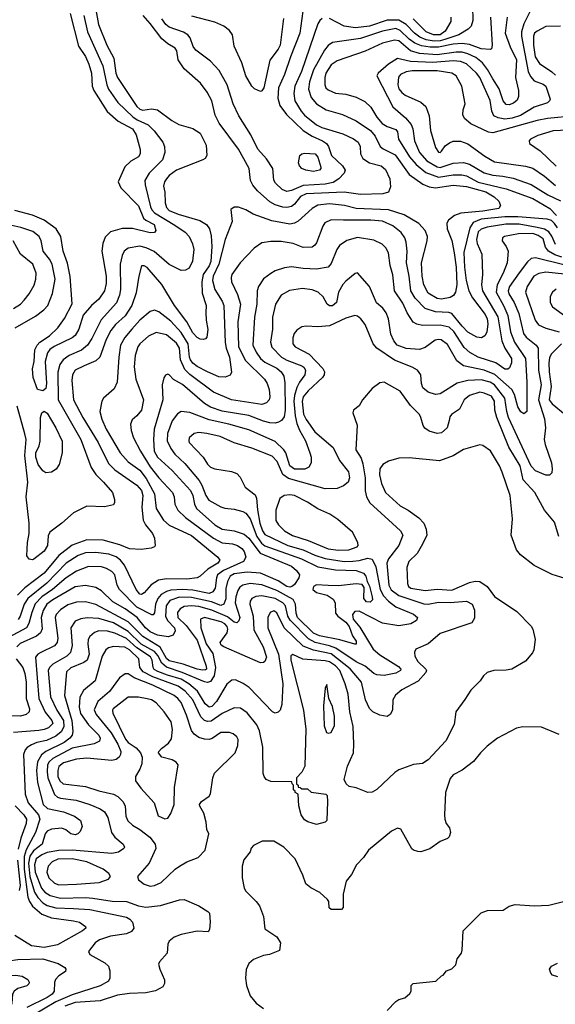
# Model space of a CAD drawing. Extents: x 997026 to 1115308, y 536381 to 619039.
# Tile 441 of 484: x 1101668 to 1105309, y 556047 to 562737. Entities that reach past the tile are written whole.
import ezdxf

# ---------------------------------------------------------------- set-up
doc = ezdxf.new("R2010")
doc.units = 0

msp = doc.modelspace()

# ---------------------------------------------------------------- linework, layer by layer
at = {"layer": '0CON20XD'}
for points in [[(1104742.7, 562925), (1104747.6, 562732.4), (1104736.7, 562693.3), (1104716.5, 562673.5), (1104652.7, 562635), (1104558.4, 562601.6), (1104525, 562592.7), (1104485, 562591.9), (1104430.3, 562600.3), (1104387.5, 562617.5), (1104352.4, 562645), (1104295, 562705.5), (1104245, 562734.9), (1104165, 562733), (1104045, 562694.2), (1103951.4, 562681.4), (1103874, 562694), (1103775, 562746.1)], [(1103599.7, 562845), (1103571.4, 562645), (1103508.8, 562485), (1103468.8, 562365), (1103426.3, 562275), (1103423.5, 562205), (1103437.2, 562155), (1103482.7, 562092.7), (1103594, 561985), (1103655, 561946), (1103725.6, 561915), (1103754.5, 561895), (1103766.9, 561875), (1103786.8, 561815), (1103863.1, 561745), (1103881.5, 561715), (1103872.5, 561695), (1103837.1, 561655), (1103799.2, 561630.8), (1103745, 561619.5), (1103595, 561611.3), (1103515, 561576.3), (1103485, 561570.3), (1103452.7, 561582.7), (1103405.8, 561625.8), (1103396, 561646), (1103389.6, 561725), (1103345, 561792.2), (1103287.5, 561857.5), (1103240.3, 561955), (1103157.2, 562085), (1103119.7, 562165), (1103079.1, 562295), (1103025, 562393.1), (1102965.3, 562455.3), (1102865, 562529.5), (1102848, 562555), (1102827.1, 562615), (1102810.5, 562635), (1102781.9, 562651.9), (1102685, 562686.7), (1102661.9, 562705), (1102635, 562743.9)], [(1105155, 562831.2), (1105095, 562708.6), (1105078.1, 562655), (1105077.8, 562625), (1105125, 562384.4), (1105140.9, 562350.9), (1105165, 562321.5), (1105225, 562299.7), (1105245, 562285.4), (1105272.8, 562197.2), (1105270, 562185), (1105255, 562171.5), (1105165, 562142.9), (1105073.1, 562086.9), (1105015, 562068.5), (1104965, 562061.5), (1104919.3, 562069.3), (1104891.2, 562085), (1104877.2, 562115), (1104865, 562188.6), (1104795.2, 562345.2), (1104772.8, 562375), (1104705, 562436.2), (1104665, 562452.4), (1104615, 562458.2), (1104475.4, 562445.4), (1104324.2, 562454.2), (1104235, 562474.6), (1104174.3, 562435.7), (1104104, 562375), (1104096.1, 562356.1), (1104204, 562144), (1104291.2, 562071.2), (1104329.7, 562025), (1104341.4, 561995), (1104352.1, 561915), (1104386.7, 561835), (1104435, 561778.4), (1104505, 561736.4), (1104526.4, 561733.6), (1104615, 561762), (1104685, 561767.7), (1104725, 561755.8), (1104825, 561697.3), (1104885, 561680.4), (1104952.5, 561675)], [(1102010.5, 562779.5), (1102067.8, 562557.7), (1102115, 562487.8), (1102138.1, 562435), (1102155.3, 562374.7), (1102160.9, 562285), (1102172, 562255), (1102262.5, 562112.5), (1102336.7, 562046.7), (1102435.5, 561995), (1102460.5, 561955), (1102488.1, 561855), (1102487.1, 561825), (1102475, 561806), (1102423.9, 561776.1), (1102383, 561737), (1102338.6, 561635), (1102354.6, 561594.6), (1102475, 561473.1), (1102509.7, 561389.7), (1102525.3, 561375.3), (1102581.1, 561345), (1102592.5, 561305), (1102585, 561291.2), (1102555, 561288.6), (1102435, 561319.5), (1102365, 561319.5), (1102285, 561295.6), (1102249.7, 561260.3), (1102233.8, 561216.2), (1102225.5, 561165), (1102255.9, 560995), (1102255.9, 560944.1), (1102244.6, 560895), (1102205, 560837.5), (1102155.8, 560794.2), (1102100.2, 560729.8), (1102069.2, 560635), (1102045, 560592.2), (1102025, 560574.5), (1101903.1, 560516.9), (1101874, 560496), (1101856.7, 560473.3), (1101841.1, 560415), (1101850.9, 560265), (1101845, 560231.4), (1101825, 560214.4), (1101790, 560225), (1101760, 560305), (1101754.4, 560365), (1101766.1, 560413.9), (1101772, 560495), (1101786, 560525), (1101804, 560545), (1101871.9, 560588.1), (1101927, 560643), (1101972.5, 560707.5), (1102024.4, 560805.6), (1102012.4, 560992.4), (1101992.2, 561082.2), (1101963.1, 561165), (1101947.7, 561265), (1101915.2, 561315.2), (1101834.1, 561374.1), (1101755, 561410), (1101635, 561440)], [(1102185.3, 562805), (1102203.2, 562705), (1102259.7, 562565), (1102309.1, 562475), (1102322.1, 562375), (1102332.8, 562345), (1102465, 562146.6), (1102485, 562129.2), (1102505, 562123.1), (1102565, 562131.3), (1102604.1, 562124.1), (1102701.2, 562051.2), (1102750, 562025), (1102845, 561997.5), (1102895.7, 561965.7), (1102936, 561885), (1102940, 561815), (1102928.8, 561795), (1102913.3, 561785), (1102735, 561714.4), (1102685, 561678.9), (1102665, 561656.9), (1102651.5, 561635), (1102645.6, 561605.6), (1102654.6, 561564.6), (1102656.4, 561493.6), (1102665, 561460), (1102685, 561440.6), (1102745, 561416.5), (1102892.3, 561372.3), (1102938.1, 561345), (1102959.2, 561315), (1102969, 561269), (1102974, 561195), (1102966.8, 561095), (1102955.4, 561065.4), (1102914.6, 561005.4), (1102905.5, 560955), (1102909.4, 560879.4), (1102935.3, 560795), (1102933.4, 560746.6), (1102935.4, 560695), (1102947.2, 560632.8), (1102940, 560580), (1102932, 560568), (1102915.8, 560564.2), (1102895, 560566.7), (1102875, 560577.9), (1102845, 560608.5), (1102803.4, 560683.4), (1102719.6, 560795), (1102635, 560937.1), (1102535, 561053.3), (1102515, 561063.8), (1102496.4, 561063.6), (1102478.1, 560995), (1102459.6, 560880.4), (1102429.3, 560795), (1102384.1, 560725.9), (1102320, 560665), (1102288.6, 560625), (1102256.6, 560563.4), (1102212.5, 560445), (1102185, 560420), (1102105.8, 560384.2), (1102045, 560355.4), (1102026.8, 560325), (1102023.5, 560285), (1102034.7, 560155), (1102098.4, 560035), (1102202.6, 559865), (1102272.6, 559722.6), (1102315, 559678.4), (1102465, 559574.6), (1102495, 559537.9), (1102506, 559505), (1102498.6, 559425), (1102507.5, 559337.5), (1102523.8, 559305), (1102571.8, 559245), (1102584.4, 559215), (1102588.8, 559165), (1102584, 559156), (1102562.9, 559147.1), (1102493.7, 559136.3), (1102415, 559140.7), (1102349.4, 559169.4), (1102235, 559199.5), (1102125, 559203.4), (1102023.8, 559166.2), (1101933.9, 559096.1), (1101835, 558977.3), (1101704.1, 558875.9), (1101654.3, 558825.7)], [(1102103.6, 562765), (1102128.7, 562655), (1102232.7, 562422.7), (1102259.4, 562295), (1102272.9, 562265), (1102335.5, 562175.5), (1102437, 562077), (1102466.2, 562056.2), (1102542.4, 562022.4), (1102581.9, 561981.9), (1102640.9, 561905), (1102651.8, 561875), (1102655.3, 561835), (1102638.4, 561785), (1102549.1, 561695), (1102519.5, 561645), (1102520.7, 561615), (1102558, 561465), (1102565.6, 561445), (1102583.9, 561423.9), (1102721.6, 561341.6), (1102792.5, 561292.5), (1102819.2, 561265), (1102842.3, 561215), (1102852.9, 561175), (1102843.7, 561096.3), (1102820.3, 561049.7), (1102794.5, 561035.5), (1102765, 561033.3), (1102685, 561073.3), (1102581.2, 561161.2), (1102527.3, 561187.3), (1102485, 561197.6), (1102404.4, 561185.6), (1102379.2, 561165), (1102365, 561135.8)], [(1103456.1, 561463.9), (1103405, 561479.2), (1103369.3, 561499.3), (1103285, 561573.6), (1103252, 561612), (1103236.2, 561645), (1103228.2, 561725), (1103155, 561858.1), (1103023.3, 562033.3), (1102997.9, 562087.9), (1102973.3, 562185), (1102941.9, 562245), (1102896.4, 562306.4), (1102785, 562402.5), (1102745.8, 562465), (1102735.8, 562525), (1102724.3, 562544.3), (1102675, 562572.5), (1102635, 562607.3), (1102555, 562712.2), (1102506.5, 562765)], [(1103461.2, 562745), (1103437.5, 562565), (1103423.9, 562536.1), (1103368.5, 562461.5), (1103328.4, 562275), (1103315, 562252.9), (1103305, 562248.6), (1103265, 562268), (1103246.2, 562285), (1103205.6, 562355), (1103177.5, 562445), (1103125, 562557.5), (1103115.6, 562635), (1103095, 562664.3), (1103055, 562692.2), (1102995, 562720.5), (1102838.9, 562761.1)], [(1103724.5, 562745.5), (1103707.3, 562732.7), (1103695, 562708.8), (1103584.2, 562385), (1103538.9, 562285), (1103531.9, 562235), (1103538.2, 562185), (1103581.2, 562115), (1103605, 562087.5), (1103685, 562023.2), (1103720.8, 562005), (1103865, 561960.8), (1103937.9, 561927.9), (1103968.6, 561905), (1103983.1, 561875), (1103985.5, 561825), (1104001.2, 561795), (1104045, 561765.3), (1104125.3, 561745.3), (1104155, 561720), (1104184.5, 561655), (1104187.9, 561602.1), (1104176, 561565), (1104136.3, 561553.7), (1103985, 561549.1), (1103874.3, 561564.3), (1103615, 561554.8), (1103577.5, 561535), (1103535.5, 561484.5), (1103515, 561468.8), (1103485, 561460.3), (1103456.1, 561463.9)], [(1104868.2, 562755), (1104880.4, 562565), (1104875, 562538.8), (1104865, 562534.3), (1104805, 562539.2), (1104725, 562569.2), (1104675.8, 562575.8), (1104615, 562571.1), (1104515, 562550.2), (1104459, 562551), (1104400.2, 562560.2), (1104355, 562578), (1104315, 562605.2), (1104255, 562664.8), (1104225, 562676.3), (1104135, 562658.4), (1103985, 562608.8), (1103795, 562582), (1103765, 562562.3), (1103739.5, 562530.5), (1103665, 562396.2), (1103639, 562315), (1103631.3, 562265), (1103649.1, 562209.1), (1103685, 562166.1), (1103752.2, 562125), (1103862.7, 562092.7), (1103955, 562050), (1104053.6, 561983.6), (1104083.2, 561945)], [(1104981.8, 562755), (1104968.9, 562645), (1105002.5, 562552.5), (1105044.7, 562465), (1105037.9, 562345), (1105058.2, 562255), (1105059.5, 562215), (1105048.7, 562191.3), (1105025, 562170.4), (1104995, 562158.5), (1104975, 562161.2), (1104955.2, 562185.2), (1104927, 562267), (1104883.8, 562335), (1104848.1, 562398.1), (1104812.8, 562445), (1104769.2, 562479.3), (1104715, 562505.8), (1104675, 562515.7), (1104635, 562517.1), (1104505, 562498.8), (1104385, 562508.1), (1104325, 562525.9), (1104245, 562593.5), (1104215, 562598.5), (1104135, 562578), (1104016.2, 562523.8), (1103825, 562457.9), (1103785, 562430), (1103749.2, 562375), (1103741.2, 562345), (1103741.2, 562295), (1103749.5, 562275), (1103765, 562260), (1103815, 562238.2), (1103885, 562230.4), (1103955, 562210.9), (1104015, 562181.1), (1104053.7, 562143.6), (1104094.7, 562075), (1104131.8, 562031.8), (1104165, 562010.8), (1104225, 561992), (1104235.5, 561975), (1104242.7, 561925), (1104317.8, 561805), (1104362.6, 561752.6), (1104428.9, 561698.9), (1104515, 561667.7), (1104615, 561683.5), (1104673.1, 561683.1), (1104705, 561676.4), (1104785, 561633.7), (1104975, 561588.7), (1105155, 561521.3), (1105270.4, 561455), (1105315.7, 561405.7)], [(1104599.6, 562755), (1104599.3, 562725), (1104560.9, 562659.1), (1104525.6, 562634.4), (1104480, 562635), (1104430.3, 562655), (1104342.3, 562742.3)], [(1105345, 562692.6), (1105245, 562690), (1105185, 562660.3), (1105167.7, 562645), (1105160.8, 562625), (1105160.5, 562565), (1105171.9, 562485), (1105200.3, 562440.3), (1105284, 562384), (1105309.7, 562359.7)], [(1105443.8, 562085), (1105255, 562065.6), (1105185, 562051.9), (1104885, 561969.3), (1104853.5, 561973.5), (1104735, 562028.8), (1104692.5, 562065), (1104680.7, 562090.7), (1104683.3, 562125), (1104696, 562165), (1104673.1, 562285), (1104634.5, 562355), (1104605, 562374.7), (1104505, 562390), (1104335, 562388.8), (1104295, 562382.2), (1104255.6, 562365), (1104243.2, 562346.8), (1104238.2, 562295), (1104245, 562267.5), (1104265, 562242.2), (1104288.6, 562225), (1104395, 562176.9), (1104427.6, 562147.6), (1104451.9, 562085), (1104459.4, 561985), (1104495, 561868.8), (1104515, 561837.1), (1104525, 561835.7), (1104535, 561842.9), (1104560.6, 561879.4), (1104588.7, 561901.3), (1104615, 561910.8), (1104665, 561910.8), (1104715, 561893.1), (1104828.8, 561808.8), (1104895, 561771.2), (1105105, 561742.4), (1105155, 561727.8), (1105235.4, 561675), (1105309.5, 561609.5)], [(1104083.2, 561945), (1104117.8, 561875), (1104139, 561859), (1104219.9, 561819.9), (1104315.9, 561685), (1104408.6, 561618.6), (1104451.8, 561601.8), (1104495, 561594.4), (1104615, 561612), (1104705, 561602.8), (1104837.3, 561567.3), (1104893.6, 561533.6), (1104924.4, 561505), (1104936, 561475), (1104923.8, 561455), (1104815, 561435.5), (1104666.4, 561423.6), (1104623.7, 561406.4), (1104582.7, 561375), (1104571.2, 561355), (1104572.5, 561315), (1104605.9, 561235.9), (1104621.9, 561151.9), (1104635.4, 561055), (1104639, 560935), (1104630.8, 560885), (1104617, 560863), (1104595, 560850.2), (1104535, 560838.9), (1104505, 560842.5), (1104445, 560879.6), (1104414.2, 560935), (1104403.3, 560995), (1104398.2, 561085), (1104437.8, 561235), (1104440.6, 561265), (1104424.4, 561305), (1104381.7, 561351.7), (1104282.1, 561412.1), (1104176, 561446), (1103955.2, 561455.2), (1103875, 561475.2), (1103775, 561486.6), (1103695, 561475.9), (1103655.6, 561454.4), (1103561.3, 561368.7), (1103535, 561354.7), (1103505, 561348.8), (1103381.2, 561371.2), (1103256.1, 561416.1), (1103205, 561445.6), (1103155, 561464.3), (1103125, 561464.2), (1103103.6, 561446.4), (1103111.8, 561365), (1103065.9, 561244.1), (1103021.4, 561075), (1102984.3, 560995), (1102979.7, 560965), (1102995.3, 560905), (1103043.5, 560825), (1103055.3, 560795), (1103064, 560544), (1103071.7, 560505), (1103094.5, 560444.5), (1103108.8, 560341.2), (1103097.7, 560322.3), (1103065, 560307.7), (1103021.4, 560311.4), (1102945, 560343.3), (1102875, 560381.6), (1102845, 560403.4), (1102828.6, 560425), (1102821.7, 560445), (1102813.4, 560535), (1102765, 560612.3), (1102695, 560689.2), (1102615, 560752.3), (1102585, 560762.5), (1102555, 560753.8), (1102485, 560695.4), (1102429.3, 560635), (1102382.7, 560577.3), (1102352.9, 560525), (1102341.1, 560445), (1102331.5, 560275), (1102311.1, 560228.9), (1102238.6, 560165), (1102225.6, 560145), (1102212.3, 560075), (1102227.6, 560022.4), (1102255.9, 559955), (1102351.8, 559795), (1102405, 559733.2), (1102485, 559677.1), (1102528.9, 559618.9), (1102584.8, 559515), (1102595.3, 559415), (1102646.3, 559336.3), (1102685, 559302.4), (1102835, 559231.3), (1103015.6, 559085), (1103029.4, 559065), (1103014.4, 559045), (1102946.3, 559003.7), (1102895, 558956.5), (1102874, 558945), (1102805, 558936.1), (1102665, 558936.7), (1102612, 558928), (1102562.3, 558897.7), (1102515, 558841.8), (1102495, 558830.9), (1102485, 558832.5), (1102458.9, 558865), (1102379.8, 559029.8), (1102353.7, 559063.7), (1102325, 559087), (1102275, 559105.6), (1102185, 559116), (1102115, 559113.5), (1102065, 559095.7), (1101984.1, 559045), (1101852.1, 558907.9), (1101722.7, 558805), (1101697.9, 558765), (1101671.7, 558685), (1101657.5, 558662.5)], [(1105445, 561988.9), (1105295, 561982.2), (1105189.3, 561950.7), (1105140.8, 561925), (1105132, 561915), (1105134, 561895), (1105205, 561845.5), (1105315, 561741.5)], [(1103665, 561706.2), (1103612.5, 561715), (1103585, 561726.2), (1103570, 561745), (1103563.8, 561765), (1103573.3, 561815), (1103585, 561826.2), (1103605, 561830), (1103675.6, 561825), (1103695, 561802.9), (1103715.5, 561735), (1103715.6, 561725), (1103705, 561713.8), (1103665, 561706.2)], [(1104952.5, 561675), (1105021.2, 561661.2), (1105145, 561616.7), (1105257.2, 561547.2), (1105345, 561506.4)], [(1101636.4, 560643.6), (1101776.8, 560723.2), (1101832.2, 560765), (1101858.8, 560795), (1101892.2, 560877.8), (1101909.7, 560975), (1101888.6, 561075), (1101869.9, 561109.9), (1101827.5, 561165), (1101813.8, 561235), (1101800, 561265), (1101757.5, 561297.5), (1101675, 561324.4), (1101575, 561347)], [(1105323, 561323), (1105302.4, 561352.4), (1105281.8, 561371.8), (1105252.5, 561382.5), (1105055, 561396.7), (1104965, 561397), (1104805, 561382.5), (1104749.9, 561360.1), (1104727.2, 561322.8), (1104687.5, 561155), (1104691.4, 561055), (1104703.3, 560965), (1104720, 560895), (1104745, 560847.5), (1104831.2, 560735), (1104846.4, 560705), (1104850.2, 560669.8), (1104843.5, 560615), (1104830.4, 560589.6), (1104807.5, 560575), (1104775, 560579.1), (1104715, 560614.7), (1104675, 560654.2), (1104605, 560740.6), (1104585, 560747.9), (1104495, 560752.6), (1104424.8, 560774.8), (1104356.4, 560845), (1104326.7, 560895), (1104314.8, 560994.8), (1104296.2, 561085), (1104300.8, 561165), (1104294.7, 561224.7), (1104285.2, 561255.2), (1104260.5, 561290.5), (1104205, 561336), (1104135, 561368.1), (1104055.2, 561374.8), (1103870, 561375), (1103785, 561376.8), (1103743.1, 561356.9), (1103727.5, 561335), (1103685, 561221.2), (1103675, 561204), (1103655, 561190.8), (1103595, 561189.4), (1103526.8, 561216.8), (1103445, 561230), (1103375, 561230.9), (1103315, 561221.4), (1103260.8, 561185), (1103165.6, 561085), (1103109.6, 561005), (1103104.6, 560985), (1103108.5, 560955), (1103148.8, 560868.8), (1103168.1, 560805), (1103151.1, 560685), (1103155.2, 560515), (1103202, 560422), (1103331.2, 560295), (1103350.4, 560265), (1103363.1, 560225), (1103369.1, 560175), (1103364.4, 560155), (1103346.6, 560133.4), (1103315, 560122.9), (1103108, 560155), (1102985, 560207.3), (1102825.7, 560325.7), (1102790.5, 560360.5), (1102760.5, 560425), (1102754.1, 560505), (1102735, 560538.9), (1102665, 560596.7), (1102595, 560611.2), (1102543.1, 560586.9), (1102484.3, 560535.7), (1102470.7, 560515), (1102452.2, 560455), (1102447.3, 560377.3), (1102457.5, 560295), (1102509.2, 560155), (1102495.4, 560085), (1102465.3, 560044.7), (1102432.5, 560017.5), (1102421.1, 559988.9), (1102425.5, 559945), (1102442.1, 559895), (1102488.6, 559805), (1102555, 559699.4), (1102615, 559623.8), (1102706.8, 559525), (1102717.7, 559495), (1102722.1, 559445), (1102743.1, 559405), (1102795, 559353.5), (1102985, 559214.3), (1103045, 559181.7), (1103115, 559175.2), (1103149.4, 559165), (1103178.8, 559145), (1103193.7, 559123.7), (1103204.6, 559085), (1103188.5, 559055), (1103054.2, 558995), (1103013.1, 558965), (1103004.8, 558945), (1102997.2, 558875), (1102981, 558849), (1102955, 558838.7), (1102845, 558860), (1102775.7, 558865.7), (1102695, 558861), (1102665, 558852.7), (1102629.3, 558830.7), (1102606.1, 558805), (1102590.5, 558765), (1102583.7, 558706.3), (1102575, 558692.9), (1102565.8, 558694.2), (1102465, 558745.5), (1102347.5, 558865), (1102330.3, 558895), (1102315, 558964.3), (1102295, 558987.7), (1102258.5, 559008.5), (1102225, 559018.5), (1102135, 559020.7), (1102055, 558988.8), (1101985, 558945.7), (1101890.7, 558865), (1101819.4, 558815), (1101773.1, 558766.9), (1101750.8, 558709.2), (1101731.4, 558635), (1101714.5, 558605.5), (1101591.9, 558538.1)], [(1105309.4, 561209.4), (1105285, 561266.3), (1105265.4, 561295.4), (1105235, 561314.6), (1105186.3, 561326.3), (1105063.3, 561346.7), (1104972.9, 561347.1), (1104845, 561328.3), (1104805, 561314.3), (1104784.8, 561295), (1104772.5, 561242.5), (1104777.1, 561217.1), (1104810, 561145), (1104814.6, 561005), (1104806.9, 560935), (1104812.8, 560895), (1104919, 560719), (1104946, 560555), (1104965.8, 560505.8), (1105010, 560435), (1105010.3, 560405), (1104998.1, 560371.9), (1104985, 560361.8), (1104965, 560362.5), (1104905.2, 560405.2), (1104785, 560444.3), (1104726.6, 560476.6), (1104689.6, 560509.6), (1104618.9, 560618.9), (1104586.9, 560646.9), (1104525, 560662.2), (1104405, 560659.3), (1104367.5, 560667.5), (1104342.7, 560682.7), (1104301.8, 560745), (1104271.2, 560811.2), (1104216.1, 560895), (1104204.1, 561004.1), (1104186.3, 561066.3), (1104174, 561154), (1104156.4, 561186.4), (1104130.8, 561210.8), (1104075, 561239.6), (1103965, 561257.3), (1103892.1, 561237.9), (1103842.5, 561202.5), (1103824.8, 561175.2), (1103785, 561081.4), (1103764, 561056), (1103685, 561042.2), (1103595, 561046.5), (1103515, 561058.2), (1103468.5, 561051.5), (1103405, 561030), (1103375, 561013.3), (1103324.7, 560975.3), (1103291.2, 560925), (1103283.2, 560895), (1103279.4, 560805), (1103263.6, 560715), (1103253.6, 560525), (1103275, 560478.5), (1103305, 560434.7), (1103335, 560411), (1103415, 560368.8), (1103445, 560344.6), (1103462.4, 560315), (1103469.4, 560269.4), (1103473.5, 560085), (1103465, 560039.2), (1103446.7, 560013.3), (1103427.9, 560002.1), (1103405, 559996.4), (1103368.7, 559998.7), (1103325, 560008.4), (1103225, 560047.5), (1103045, 560077), (1102965, 560103.8), (1102925, 560128.2), (1102775, 560259.1), (1102713.3, 560293.3), (1102685, 560323.1), (1102675, 560328.1), (1102658.3, 560321.7), (1102647.3, 560302.7), (1102637.7, 560255), (1102641.9, 560155), (1102583.1, 559955), (1102578.1, 559885), (1102582.2, 559805), (1102605, 559764), (1102704, 559675), (1102828.5, 559538.5), (1102845.9, 559504.1), (1102855.3, 559445), (1102870.7, 559415), (1102994.6, 559305), (1103045, 559276.2), (1103125, 559264.7), (1103195, 559240.8), (1103225, 559214.8), (1103302.4, 559112.4), (1103514.5, 559025), (1103550.7, 558995), (1103569.4, 558965), (1103565.3, 558945), (1103535, 558899.6), (1103522.6, 558887.4), (1103505, 558882.3), (1103485, 558886.3), (1103424, 558924), (1103305.2, 558975.2), (1103215, 558983.4), (1103125, 558971.5), (1103097.9, 558955), (1103080.2, 558919.8), (1103068.5, 558871.5), (1103068.6, 558801.4), (1103055.2, 558765), (1103035, 558756.8), (1102971.8, 558781.8), (1102835, 558811.2), (1102755, 558812.6), (1102689.1, 558790.9), (1102663, 558755), (1102659.8, 558685), (1102672.3, 558655), (1102719.7, 558605), (1102725.9, 558585), (1102712.2, 558555), (1102677.4, 558542.6), (1102605, 558554.1), (1102555, 558577.7), (1102524, 558604), (1102466.3, 558675), (1102385, 558733.5), (1102301.9, 558781.9), (1102225, 558857.3), (1102185, 558879.7), (1102115, 558892.2), (1102045, 558883.8), (1101892.9, 558795), (1101852.1, 558765), (1101827.2, 558722.8), (1101815.2, 558675), (1101821.5, 558598.5), (1101809.3, 558570.7), (1101782.2, 558547.8), (1101671.5, 558498.5), (1101648.9, 558475)], [(1105352.7, 561122.7), (1105305, 561139), (1105261.9, 561165), (1105242.2, 561192.2), (1105225, 561248.9), (1105191.9, 561271.9), (1105155, 561283.5), (1105058.1, 561281.9), (1104964, 561265), (1104949.2, 561255), (1104947.1, 561235), (1104975.6, 561195), (1104987.5, 561165), (1104982.3, 561085), (1104954.7, 561015), (1104913.4, 560935), (1104906.8, 560885), (1104959.7, 560789.7), (1104986.2, 560726.2), (1105005.2, 560615.2), (1105030.2, 560545), (1105105.7, 560435), (1105114.7, 560275), (1105114, 560075), (1105095, 560060), (1105075, 560072.5), (1105055, 560107.5), (1105030.9, 560190.9), (1105013.5, 560223.5), (1104897.3, 560327.3), (1104825, 560356.7), (1104684.3, 560385), (1104639.8, 560419.8), (1104575, 560531.2), (1104532.1, 560562.1), (1104515, 560564.7), (1104491.5, 560558.5), (1104425, 560509.1), (1104385, 560495.4), (1104295, 560502.5), (1104233.8, 560525), (1104210.7, 560555), (1104189.9, 560599.9), (1104175.4, 560704.6), (1104159.6, 560745), (1104136.6, 560776.6), (1104092.8, 560812.8), (1104045.5, 560925), (1103965, 561016.7), (1103947.7, 561012.3), (1103885, 560960.6), (1103865, 560936.9), (1103834.5, 560885), (1103822.2, 560815), (1103795, 560793.2), (1103775, 560793.8), (1103758.9, 560805), (1103731.8, 560855), (1103696.3, 560886.4), (1103655, 560900.8), (1103589.3, 560910.7), (1103502.1, 560897.9), (1103445, 560865.7), (1103406, 560804), (1103387.5, 560715), (1103385.4, 560635.4), (1103373.3, 560545), (1103381.8, 560511.8), (1103447.3, 560445), (1103485, 560423.8), (1103585, 560385.3), (1103599.2, 560375), (1103610.6, 560355), (1103606.3, 560323.7), (1103568.9, 560275), (1103552.1, 560237.9), (1103536.1, 560183.9), (1103532.4, 560145), (1103541.1, 560045), (1103552.2, 559992.2), (1103568.9, 559948.9), (1103610, 559875), (1103640.9, 559795), (1103648.5, 559765), (1103648.5, 559725), (1103632.3, 559697.7), (1103607, 559683), (1103535, 559683.3), (1103505, 559706.5), (1103487.1, 559765), (1103476.9, 559795), (1103462.8, 559815), (1103405, 559870.3), (1103225, 559949.2), (1103088.7, 559988.7), (1102955, 560017.7), (1102825, 560068.2), (1102765.6, 560074.4), (1102740.5, 560059.5), (1102705, 560012), (1102673.8, 559925), (1102671.6, 559875), (1102695, 559823.1), (1102723.2, 559785), (1102791.7, 559721.7), (1102889.1, 559605), (1102906.9, 559575), (1102933.1, 559503.1), (1102953.2, 559473.2), (1103035, 559426.4), (1103062.2, 559417.8), (1103125, 559412.3), (1103185, 559394.6), (1103205, 559383.1), (1103235, 559344.6), (1103279.9, 559225), (1103311, 559181), (1103335, 559162.8), (1103583.6, 559073.6), (1103695, 559018.5), (1103815, 558998.6), (1103955, 558994.8), (1104005.5, 558975.5), (1104020, 558955), (1104028.8, 558918.8), (1104045, 558888), (1104063.9, 558815), (1104065.3, 558794.7), (1104051.4, 558778.6), (1104025, 558782.1), (1104006.5, 558805), (1104008.5, 558878.5), (1103995, 558900), (1103955, 558904.1), (1103835, 558890), (1103765, 558892.5), (1103685, 558896.9), (1103664.5, 558885), (1103661.5, 558865), (1103685, 558844.6), (1103757.5, 558827.5), (1103799.5, 558799.5), (1103811.4, 558775), (1103815.6, 558705), (1103830.5, 558685), (1103885, 558643.1), (1103907.7, 558615), (1103929.7, 558549.7), (1103956.2, 558515), (1103955.6, 558495), (1103946.7, 558493.3), (1103843, 558523), (1103705, 558551), (1103665, 558569.1), (1103557.4, 558675), (1103547, 558705), (1103542.2, 558765), (1103527.3, 558797.3), (1103415, 558858.1), (1103315, 558896.6), (1103235, 558907.1), (1103184.5, 558895), (1103165, 558880.8), (1103150.8, 558859.2), (1103136.5, 558815), (1103133.6, 558775), (1103164, 558675), (1103157.9, 558652.1), (1103145, 558637.8), (1103125, 558642.3), (1103079.8, 558679.8), (1102975, 558725.9), (1102885, 558750.6), (1102835, 558754.8), (1102785, 558748.9), (1102759.2, 558735), (1102741.4, 558708.6), (1102742.3, 558675), (1102799.8, 558619.8), (1102875, 558521.2), (1102936.7, 558345), (1102938.2, 558325), (1102930.7, 558319.3), (1102913.9, 558316.1), (1102875, 558323.4), (1102778.7, 558358.6), (1102685, 558380.5), (1102665, 558397.3), (1102623.3, 558473.3), (1102506, 558545), (1102405, 558645.9), (1102185, 558763.7), (1102115, 558781.9), (1102055, 558778.8), (1101995, 558760.3), (1101945, 558726.8), (1101916.6, 558695), (1101910, 558675), (1101928.1, 558535), (1101923.8, 558505), (1101905, 558482.5), (1101811.9, 558438.1), (1101791.5, 558425), (1101775.3, 558404.7), (1101797.5, 558125), (1101840.7, 558030.7), (1101886.5, 557975), (1101894, 557955), (1101865, 557924.8), (1101835, 557913.1), (1101798.1, 557908.1), (1101626.2, 557893.8)], [(1101626.5, 560775), (1101673.5, 560805), (1101699.6, 560830.4), (1101732.9, 560875), (1101765.8, 560934.2), (1101778.8, 560975), (1101780.4, 561015), (1101758.2, 561075), (1101673.1, 561145), (1101624.4, 561235)], [(1105367.7, 561072.3), (1105175, 561119.1), (1105145.2, 561114.8), (1105118.6, 561091.4), (1105062.4, 561017.6), (1104997.8, 560925), (1104988.6, 560895), (1104992.2, 560875), (1105028.5, 560815), (1105061, 560741), (1105092.1, 560605), (1105110.2, 560580.2), (1105179.5, 560525), (1105191.5, 560505), (1105193.6, 560355), (1105212.9, 560255), (1105194.6, 560155), (1105234.8, 560025), (1105241, 559965), (1105232.8, 559885), (1105240.7, 559850.7), (1105282, 559725), (1105288.2, 559685), (1105285, 559657.5), (1105268.1, 559641.9), (1105245, 559642.2), (1105175, 559671.8), (1105144.1, 559704.1), (1104991.2, 560035), (1104978.3, 560075), (1104965.2, 560165), (1104895, 560256), (1104865, 560275.2), (1104805, 560290.7), (1104715, 560286.5), (1104642.6, 560267.4), (1104525, 560194.4), (1104495, 560190.5), (1104445, 560206.2), (1104409.2, 560235), (1104398.7, 560265), (1104395.6, 560325), (1104373.1, 560355), (1104336.6, 560376.6), (1104215, 560424.1), (1104095.8, 560505.8), (1104071.8, 560535), (1104016.9, 560665), (1103987.9, 560705), (1103965, 560723.8), (1103945, 560726.1), (1103885, 560708.8), (1103775, 560656.2), (1103695, 560649.2), (1103615, 560655.4), (1103585, 560649.1), (1103551.7, 560628.3), (1103534.5, 560605), (1103524.6, 560575), (1103524.7, 560534.7), (1103541.4, 560515), (1103635, 560464.7), (1103728, 560368), (1103739.5, 560345), (1103737.5, 560325), (1103726.5, 560305), (1103628.7, 560215), (1103595.2, 560175), (1103588.3, 560141.7), (1103597.5, 560057.5), (1103615, 560020.4), (1103675, 559936.1), (1103799.6, 559829.6), (1103842.8, 559742.8), (1103903.3, 559665), (1103910.5, 559625), (1103901.1, 559595), (1103870.1, 559569.9), (1103825, 559551.1), (1103745, 559549.1), (1103495, 559619.8), (1103457.2, 559647.2), (1103418.9, 559735), (1103385, 559771.5), (1103245, 559825.8), (1103125, 559862.3), (1103030.8, 559905), (1102940, 559925), (1102885, 559932.1), (1102854.7, 559925.3), (1102820.9, 559895), (1102817.1, 559875), (1102821.2, 559865), (1102915.3, 559765.3), (1102945, 559717.5), (1102965, 559696.9), (1102995, 559685.6), (1103107.4, 559667.4), (1103143.3, 559653.3), (1103167.6, 559627.6), (1103201.2, 559561.2), (1103269.2, 559509.2), (1103278.8, 559485), (1103284, 559406), (1103300, 559315), (1103317.8, 559265), (1103335, 559239.5), (1103490.9, 559165), (1103595, 559135.5), (1103675, 559098.4), (1103745, 559075.2), (1103873.3, 559055), (1103932.6, 559057.4), (1103975, 559061.9), (1104035, 559078.8), (1104065, 559070.8), (1104088.4, 559018.4), (1104118, 558865), (1104141.3, 558821.3), (1104175.4, 558785.4), (1104225, 558746.9), (1104345, 558697.2), (1104372.5, 558675), (1104364.2, 558655), (1104327, 558633), (1104245, 558617.5), (1104135, 558635.6), (1103975, 558718), (1103947.1, 558715), (1103930.6, 558695), (1103935, 558664.2), (1103979.5, 558609.5), (1104070.4, 558460.4), (1104115, 558420.7), (1104242.6, 558342.6), (1104258.2, 558325), (1104257.3, 558315), (1104225, 558296.1), (1104145, 558280.4), (1104096.2, 558286.2), (1104075, 558295.5), (1104015.2, 558345.2), (1103955, 558374.3), (1103816.9, 558466.9), (1103773.5, 558483.5), (1103676.1, 558506.1), (1103630.3, 558530.3), (1103506.4, 558656.4), (1103491.3, 558685), (1103474, 558754), (1103457.6, 558775), (1103405, 558804.5), (1103315, 558822), (1103273, 558817), (1103246.7, 558805), (1103235, 558786), (1103232.4, 558765), (1103254.3, 558685), (1103260.7, 558590.7), (1103322.5, 558475), (1103344.7, 558405.3), (1103335, 558376.7), (1103325, 558369.1), (1103305, 558367.1), (1103054.6, 558475), (1103038, 558488), (1103031.8, 558505), (1103078.6, 558571.4), (1103083.7, 558595), (1103077.4, 558615), (1103062.2, 558632.2), (1103036.6, 558646.6), (1102925, 558675.3), (1102896.8, 558663.2), (1102900, 558605), (1102935, 558496.8), (1102980.4, 558430.4), (1102999.7, 558335), (1102990.8, 558279.2), (1102965, 558241.2), (1102945, 558233.4), (1102925, 558237.5), (1102771.5, 558301.5), (1102665, 558337.7), (1102634.4, 558364.4), (1102607.7, 558417.7), (1102585.1, 558445.1), (1102494.8, 558495), (1102405, 558581), (1102305, 558639.3), (1102205, 558667.4), (1102126.3, 558673.6), (1102082.9, 558667.1), (1102045, 558650.4), (1102014.7, 558605), (1102024.8, 558485.2), (1102012.8, 558437.3), (1101988.5, 558411.5), (1101892.5, 558357.5), (1101870, 558335), (1101861.9, 558315), (1101877, 558135), (1101919.8, 558045), (1101966.1, 557976.1), (1101967.8, 557932.2), (1101951.2, 557898.8), (1101915, 557869.4), (1101851, 557839), (1101785.2, 557824.8), (1101749.2, 557810.8), (1101719.3, 557790.7), (1101704.6, 557775), (1101694.1, 557745), (1101705.3, 557475), (1101726.4, 557415), (1101795.2, 557335), (1101806, 557305), (1101774.9, 557215.1), (1101712.9, 557097.1), (1101698.6, 557051.4), (1101699, 556965), (1101724.1, 556774.1), (1101734.4, 556744.4), (1101755, 556712.5), (1101819.5, 556659.5), (1101885, 556634.4), (1102033.3, 556615), (1102075, 556603.9), (1102115.7, 556575), (1102116.9, 556565), (1102095, 556545.4), (1101925, 556450), (1101835, 556432.5), (1101748, 556445), (1101635, 556515.3)], [(1102365, 561135.8), (1102351.2, 561075), (1102353.9, 560905), (1102346.1, 560865), (1102326.3, 560813.7), (1102222.7, 560697.3), (1102159.4, 560570.6), (1102128.4, 560525), (1102087.8, 560492.2), (1102005, 560454.8), (1101963.4, 560426.6), (1101941.6, 560395), (1101927.4, 560342.6), (1101929.2, 560155), (1102082.8, 559885), (1102154.2, 559694.2), (1102185.8, 559645.8), (1102238.9, 559595), (1102298.6, 559525), (1102313.3, 559476.7), (1102313, 559457), (1102305, 559440), (1102245, 559428), (1102125, 559430.9), (1102033.2, 559386.8), (1101955, 559316.5), (1101873.3, 559255), (1101861.1, 559228.9), (1101857.5, 559165), (1101835, 559126), (1101765, 559071.2), (1101755, 559066.2), (1101731.7, 559071.7), (1101716.7, 559095), (1101720.8, 559185), (1101732.9, 559245), (1101733.1, 559315), (1101711.5, 559495), (1101723.2, 559595), (1101703.7, 559775), (1101711.4, 559885), (1101704, 559924), (1101652.1, 560112.1)], [(1105435, 561001.2), (1105245, 561021.1), (1105197.4, 561012.6), (1105162.7, 560995), (1105117.7, 560925), (1105105.4, 560885), (1105170.8, 560695), (1105194.7, 560664.7), (1105245, 560640.4), (1105335, 560616.2)], [(1105314.7, 560905.3), (1105288.6, 560885), (1105274.6, 560855.4), (1105274.6, 560815), (1105289.1, 560785), (1105405, 560702.3)], [(1105350.9, 560535), (1105281.3, 560465), (1105269.9, 560439.9), (1105265.1, 560404.9), (1105266.3, 560345), (1105280.1, 560245), (1105267.4, 560155), (1105287.7, 560127.7), (1105374.5, 560055)], [(1105331.9, 559225), (1105302.6, 559322.6), (1105235.4, 559405.4), (1105170, 559525), (1105091.2, 559611.2), (1105070.2, 559705), (1104992.8, 559832.8), (1104910.8, 560035), (1104896.5, 560085), (1104894.7, 560145.3), (1104875, 560178.4), (1104825, 560200.2), (1104795, 560206.3), (1104725, 560184.7), (1104690, 560155), (1104658.5, 560091.5), (1104602, 560055), (1104591.3, 560038.7), (1104586.9, 560013.1), (1104574.2, 559965), (1104535, 559930.6), (1104505, 559924.4), (1104450.6, 559940.6), (1104422, 559962), (1104409.7, 559979.7), (1104395.7, 560035), (1104385, 560053.8), (1104324.7, 560114.7), (1104255, 560212.5), (1104145, 560273.8), (1104115, 560270), (1104065, 560231.2), (1103998, 560155), (1103975.6, 560114.4), (1103936.7, 560085), (1103933.3, 560065), (1103962.3, 559982.3), (1103953.8, 559815), (1103988.1, 559758.1), (1104000.1, 559720.1), (1104015.2, 559625), (1104015.9, 559535.9), (1104024.5, 559495), (1104048.9, 559455), (1104203.2, 559313.2), (1104257.5, 559265), (1104272.7, 559235), (1104244.1, 559165), (1104175.8, 559074.2), (1104162.5, 559045), (1104176.7, 558895), (1104193.1, 558863.1), (1104245, 558823.6), (1104415, 558767.5), (1104445, 558766.6), (1104515, 558778.6), (1104595, 558776.5), (1104705.8, 558785.8), (1104743.3, 558765), (1104759.5, 558725), (1104758.8, 558671.2), (1104740.5, 558639.5), (1104525, 558566.9), (1104445, 558496.9), (1104360, 558460), (1104350.5, 558439.5), (1104353, 558413), (1104374, 558375), (1104428.1, 558325), (1104433.1, 558315), (1104429.4, 558300.6), (1104376.9, 558243.1), (1104266.3, 558183.7), (1104222, 558148), (1104203.3, 558115), (1104201.4, 558045), (1104186.2, 558015), (1104165, 558002.9), (1104115, 558011.1), (1104068, 558035), (1104045, 558056), (1104018.4, 558115), (1103990.4, 558235), (1103915, 558326.4), (1103785, 558428), (1103664.2, 558454.2), (1103595, 558481.2), (1103465.7, 558605.7), (1103415, 558706.1), (1103395, 558720.4), (1103371.1, 558708.9), (1103355.3, 558675), (1103355.3, 558605), (1103426.2, 558426.2), (1103456.9, 558225), (1103450.5, 558085), (1103438.6, 558045), (1103425, 558030.8), (1103405, 558025.7), (1103387.5, 558035), (1103228.3, 558198.3), (1103186.6, 558226.6), (1103135, 558250.8), (1103109.7, 558250.3), (1103077, 558223), (1103006.2, 558105), (1102975, 558071.1), (1102955, 558065.8), (1102928.8, 558088.8), (1102875.6, 558175.6), (1102818.7, 558225), (1102765, 558255.8), (1102673.1, 558283.1), (1102607.1, 558307.1), (1102582.7, 558322.7), (1102574.3, 558335), (1102567.8, 558385), (1102557, 558407), (1102465, 558468.2), (1102395, 558532.3), (1102315, 558567.6), (1102265, 558581.4), (1102205.8, 558584.2), (1102176.7, 558573.3), (1102145, 558545.6), (1102133.9, 558525), (1102131.6, 558495), (1102141.3, 558425), (1102126.7, 558385), (1102105, 558368.9), (1102015, 558332.6), (1101985.4, 558305), (1101973.2, 558145), (1102023, 557975), (1102028.8, 557901.2), (1102024.2, 557875), (1102009.4, 557855), (1101969.4, 557825), (1101846.2, 557765), (1101817, 557743)], [(1101845, 559657.1), (1101825, 559671.4), (1101793.3, 559715), (1101777.5, 559765), (1101778.5, 559795), (1101799.5, 559840.5), (1101807, 559873), (1101809.5, 560035), (1101819.2, 560065), (1101835, 560078), (1101855, 560062.5), (1101915, 559964.2), (1101956.4, 559873.6), (1101956.7, 559795), (1101937.5, 559715), (1101917, 559683), (1101885, 559662), (1101845, 559657.1)], [(1105375, 558940), (1105288.3, 558968.3), (1105165, 559027.8), (1105071.9, 559101.9), (1105045, 559134.2), (1105008.6, 559235), (1105017.1, 559345), (1105000.7, 559505), (1104946.5, 559663.5), (1104929.2, 559705), (1104867.5, 559807.5), (1104815, 559842.9), (1104795, 559848.1), (1104685, 559816.2), (1104615, 559774.6), (1104521.2, 559738.8), (1104315, 559759.5), (1104245, 559757.8), (1104175, 559738.1), (1104135.8, 559715), (1104115.6, 559685), (1104114.6, 559645.4), (1104126.9, 559585), (1104153.6, 559525), (1104255, 559434.4), (1104309.2, 559405), (1104381.5, 559351.5), (1104415.6, 559315), (1104431.5, 559275), (1104434.5, 559235), (1104407.1, 559172.9), (1104369.4, 559110.6), (1104314.1, 559055.9), (1104300.5, 559015), (1104304.6, 558905), (1104311.8, 558885), (1104325.8, 558875), (1104425, 558859.2), (1104505, 558867.5), (1104605, 558861), (1104725, 558912.5), (1104765, 558920.9), (1104795, 558919.1), (1104844.5, 558885), (1104895, 558818.1), (1105046, 558715), (1105145, 558616), (1105156.6, 558596.6), (1105170.8, 558525), (1105162, 558455), (1105154, 558435), (1105105, 558379.2), (1105012.5, 558325), (1104975, 558317.1), (1104890, 558315), (1104845, 558302), (1104820.9, 558279.1), (1104798.8, 558245), (1104735, 558181.2), (1104692.9, 558117.1), (1104631.4, 558035), (1104620.9, 557949.1), (1104563.7, 557836.3), (1104445, 557707.5), (1104405, 557683.5), (1104345, 557676.5), (1104245, 557640), (1104218, 557622), (1104095, 557505.7), (1104065, 557488.1), (1104035, 557485.6), (1103955, 557516.9), (1103907.3, 557527.3), (1103886.2, 557545), (1103873.9, 557573.9), (1103896.5, 557665), (1103936.1, 557755), (1103940.4, 557815), (1103934.7, 557935), (1103912.5, 558035), (1103900, 558155), (1103879.7, 558225), (1103844.8, 558315), (1103815, 558346.1), (1103775, 558372.7), (1103745, 558381.6), (1103592.2, 558392.2), (1103525, 558423.1), (1103512.2, 558415), (1103510.8, 558385), (1103597.6, 558045), (1103614.1, 557915.9), (1103605.6, 557664.4), (1103586.7, 557625), (1103550, 557585), (1103550, 557545), (1103560, 557535), (1103561.7, 557521.7), (1103575, 557520), (1103585, 557510), (1103625, 557510), (1103648.3, 557488.3), (1103750, 557475), (1103757.5, 557465), (1103761.2, 557425), (1103756.2, 557295), (1103745, 557283.8), (1103685, 557269.2), (1103627, 557287), (1103605, 557301.2), (1103581.4, 557335), (1103564.4, 557394.4), (1103560, 557475), (1103540, 557485), (1103540, 557495), (1103530, 557505), (1103530, 557535), (1103520, 557545), (1103518.3, 557558.3), (1103375, 557561.2), (1103344.2, 557574.2), (1103330, 557595), (1103323.8, 557615), (1103321.5, 557795), (1103298.5, 557905), (1103280.9, 557945), (1103215, 558026.7), (1103168.3, 558058.3), (1103125, 558062.1), (1103045, 558022.4), (1102968.9, 557971.1), (1102945, 557968.4), (1102925, 557975.9), (1102900.2, 558000.2), (1102845.2, 558115), (1102793.6, 558173.6), (1102745, 558208.1), (1102572.3, 558272.3), (1102507.2, 558305), (1102485.2, 558335), (1102479, 558395), (1102415, 558455.8), (1102382.7, 558472.7), (1102305, 558477.5), (1102271.7, 558468.3), (1102252.7, 558455), (1102228.2, 558411.8), (1102182.2, 558245), (1102102, 558178), (1102076.4, 558133.6), (1102073, 558065), (1102081.8, 558021.8), (1102135.8, 557945), (1102206.6, 557875), (1102214.7, 557855), (1102210.4, 557835), (1102175, 557816.3), (1102025, 557787.7), (1101894.1, 557715.9), (1101869.4, 557695), (1101857.3, 557675), (1101854.5, 557625.5), (1101860.5, 557585), (1101905, 557473.4), (1101925, 557455.2), (1101945, 557447.8), (1102052.9, 557432.9), (1102145.2, 557405.2), (1102215, 557374.1), (1102244.4, 557354.4), (1102266.3, 557316.3), (1102292.8, 557215), (1102315, 557182.9), (1102371.1, 557135), (1102380.6, 557115), (1102376.9, 557105), (1102340.3, 557079.7), (1102295, 557070.8), (1102025, 557093.3), (1101935, 557090.9), (1101855, 557077.1), (1101817.8, 557062.2), (1101780.7, 557035), (1101769.5, 556995), (1101773.1, 556945), (1101816.8, 556835), (1101838.7, 556808.7), (1101875, 556786.9), (1101945, 556767.3), (1102115, 556772.6), (1102165, 556768.7), (1102296.8, 556746.8), (1102395, 556745.8), (1102475, 556714.8), (1102525, 556706.7), (1102625, 556717.3), (1102755, 556756.5), (1102785, 556758.9), (1102885, 556716.9), (1102947.9, 556677.9), (1102958.8, 556665), (1102963, 556607), (1102957.5, 556555), (1102950, 556540), (1102874.3, 556544.3), (1102765, 556520.8), (1102718.1, 556501.9), (1102684.2, 556475), (1102675.8, 556455), (1102670, 556395), (1102617.5, 556335), (1102611.7, 556318.3), (1102620, 556285), (1102652.7, 556212.7), (1102652.7, 556187.3), (1102641.2, 556165), (1102591.7, 556138.3), (1102525, 556125.5), (1102415, 556120), (1102332.2, 556107.8), (1102215, 556070.9), (1102045, 556058), (1101975.9, 556034.1)], [(1103835, 559131.6), (1103905, 559134.8), (1103962.9, 559155), (1103969.4, 559165), (1103966.7, 559185), (1103929.1, 559255), (1103830.5, 559340.5), (1103776.6, 559376.6), (1103695, 559412.5), (1103625, 559459.1), (1103536, 559505), (1103505, 559509.6), (1103465.4, 559504.6), (1103436.2, 559483.8), (1103410, 559405), (1103410, 559335), (1103427.3, 559305), (1103468.9, 559265), (1103523.2, 559233.2), (1103629.4, 559199.4), (1103765, 559142), (1103835, 559131.6)], [(1101643.8, 558395), (1101688.6, 558335), (1101703.4, 558295), (1101711.9, 558235), (1101711.4, 558125), (1101734.6, 558055), (1101733.6, 558035), (1101713.3, 558016.7), (1101674.8, 558005.2), (1101595, 558007.4)], [(1102555, 556850), (1102585, 556853.1), (1102630, 556875), (1102724.5, 556965.5), (1102753.8, 556985), (1102805, 557014.3), (1102881.2, 557045), (1102928, 557095), (1102953.3, 557205), (1102941.2, 557235), (1102936.2, 557285), (1102918.8, 557345), (1102892.3, 557392.3), (1102891.2, 557405), (1102904.1, 557425.9), (1102955, 557462), (1102965, 557476.7), (1102980.4, 557585), (1102992.9, 557617.1), (1103133.1, 557755), (1103150.5, 557805), (1103152.2, 557845), (1103143.7, 557863.7), (1103120, 557885), (1103095, 557893.5), (1103035, 557893.1), (1102976.3, 557853.6), (1102955, 557846.9), (1102925, 557847.3), (1102885, 557859.5), (1102855, 557882.1), (1102835, 557907.3), (1102801.6, 558011.6), (1102765, 558097.3), (1102743.4, 558125), (1102718.2, 558145), (1102573.8, 558215), (1102446, 558266), (1102405, 558291.8), (1102385, 558293.1), (1102347.3, 558265), (1102277.5, 558172.5), (1102199.1, 558105), (1102173.3, 558046.7), (1102189.1, 558015), (1102290.5, 557890.5), (1102334.8, 557815), (1102355.6, 557765), (1102354.3, 557745), (1102344.5, 557725.5), (1102325, 557709.4), (1102295, 557702.9), (1102125, 557718.1), (1102055, 557713), (1101965, 557687.2), (1101935, 557662.9), (1101927.8, 557635), (1101927.8, 557595), (1101940, 557565), (1101964.3, 557544.3), (1102115, 557527.2), (1102205, 557496.2), (1102305, 557475.4), (1102335, 557458.8), (1102368.5, 557425), (1102385.4, 557395), (1102389.2, 557325), (1102403.3, 557293.3), (1102434.2, 557264.2), (1102485, 557233.6), (1102551.8, 557181.8), (1102590, 557135), (1102593.8, 557105), (1102548.2, 557005), (1102470, 556915), (1102475, 556893.3), (1102513.2, 556863.2), (1102555, 556850)], [(1103765, 557890), (1103785, 557894.2), (1103808.1, 557941.9), (1103808.2, 558005), (1103795, 558070), (1103770, 558125), (1103755, 558220), (1103743.8, 558195), (1103733.1, 558075), (1103738.5, 557938.5), (1103754.5, 557894.5), (1103765, 557890)], [(1102653.9, 557306.1), (1102675, 557310.8), (1102696.2, 557343.8), (1102717.9, 557405), (1102720.5, 557519.5), (1102746.2, 557675), (1102732.3, 557692.3), (1102705, 557708), (1102635, 557726.7), (1102612.5, 557755), (1102613.3, 557765), (1102631.2, 557785), (1102678.7, 557821.3), (1102700.3, 557849.7), (1102707.8, 557915), (1102698.8, 557965), (1102651.1, 558035), (1102595.6, 558095), (1102565, 558114.5), (1102535, 558122.9), (1102475, 558134.6), (1102405, 558134.5), (1102303.9, 558055), (1102298, 558045), (1102300.3, 558025), (1102387.5, 557847.5), (1102405, 557825.9), (1102460.1, 557790.1), (1102489.2, 557755), (1102500, 557725), (1102498.8, 557681.2), (1102485.7, 557645), (1102455.7, 557595), (1102455.7, 557565), (1102490.8, 557515), (1102581.1, 557415), (1102608.3, 557328.3), (1102653.9, 557306.1)], [(1105335, 557880), (1105215, 557929.2), (1105087.3, 557932.7), (1105045, 557922), (1104916.2, 557855), (1104845, 557800.8), (1104799.2, 557755), (1104753.4, 557696.6), (1104675, 557638), (1104615, 557606), (1104595, 557580), (1104562.9, 557485), (1104556.2, 557335), (1104556.7, 557305), (1104566.4, 557276.4), (1104590, 557245), (1104596.1, 557213.9), (1104586.7, 557185), (1104575.9, 557174.1), (1104525, 557153.8), (1104455.9, 557104.1), (1104395, 557083.8), (1104373.9, 557083.9), (1104345, 557093.3), (1104334.2, 557104.2), (1104257.9, 557237.9), (1104235, 557244.2), (1104195, 557222.9), (1104040, 557095), (1104005.5, 557044.5), (1103958, 556995), (1103922.3, 556927.7), (1103886.4, 556883.6), (1103867.5, 556795), (1103867.5, 556705), (1103855, 556690), (1103785, 556690), (1103771.7, 556701.7), (1103770, 556745), (1103759.3, 556759.3), (1103707.5, 556807.5), (1103647.7, 556837.7), (1103613.3, 556865), (1103593.3, 556925), (1103541.2, 557035), (1103464.5, 557114.5), (1103395.5, 557155.5), (1103315.8, 557154.2), (1103256.7, 557125), (1103241.7, 557108.3), (1103235, 557082.5), (1103192.3, 557027.7), (1103181.2, 556985), (1103180, 556905), (1103192.9, 556835), (1103206, 556815), (1103276.2, 556746.2), (1103297.1, 556715), (1103324.3, 556644.3), (1103335, 556560), (1103416.7, 556505), (1103440, 556465), (1103435, 556412.5), (1103365, 556384), (1103325, 556378), (1103258.3, 556351.7), (1103225, 556324), (1103207.2, 556282.8), (1103202.5, 556225), (1103210, 556175), (1103234.2, 556105), (1103275, 556053.8), (1103325, 556018)], [(1101817, 557743), (1101788.7, 557695), (1101782.7, 557635), (1101790.2, 557555), (1101826.7, 557405), (1101857.2, 557377.2), (1101965, 557353.8), (1102040.8, 557325), (1102081.4, 557295), (1102092.9, 557255), (1102079.3, 557220.7), (1102063.8, 557205), (1102045, 557198.1), (1102016.2, 557205), (1101981.6, 557231.6), (1101955, 557242.5), (1101885, 557237.2), (1101855, 557222.9), (1101841.6, 557205), (1101821.2, 557135), (1101761, 557089), (1101736.1, 557053.9), (1101728.9, 557005), (1101736.6, 556915), (1101768.9, 556808.9), (1101791.6, 556771.6), (1101825.8, 556735.8), (1101855, 556718.8), (1101915, 556701.8), (1102035, 556696.6), (1102145, 556690.2), (1102395, 556638.2), (1102416.1, 556626.1), (1102434.6, 556605), (1102443.8, 556565), (1102427.8, 556542.2), (1102395, 556525.3), (1102285, 556508.6), (1102210.8, 556485), (1102181.4, 556465), (1102136, 556405), (1102144, 556385), (1102247.4, 556327.4), (1102271.4, 556305), (1102281.1, 556275), (1102280.6, 556225), (1102271.9, 556205), (1102215, 556171.9), (1102025, 556110.7), (1101915, 556064.3), (1101745.4, 555964.6)], [(1101638, 557395), (1101696.4, 557335), (1101713.5, 557305), (1101711.4, 557275), (1101675.2, 557175), (1101658.2, 557101.8)], [(1101653.9, 557025), (1101670.7, 556855), (1101665, 556819.4)], [(1101935, 556858.4), (1102055, 556864.1), (1102207.5, 556875), (1102272.7, 556897.3), (1102286.2, 556915), (1102274, 556935), (1102235.8, 556965), (1102124.2, 557015), (1102025, 557036.3), (1101926.5, 557033.5), (1101889.5, 557015), (1101861.2, 556985), (1101852.4, 556945), (1101866.2, 556905), (1101905, 556870), (1101935, 556858.4)], [(1104166.4, 556003.6), (1104225, 556066.7), (1104245, 556080), (1104285, 556090), (1104319.3, 556120.7), (1104330, 556135), (1104330, 556175), (1104341.7, 556188.3), (1104497, 556203), (1104535, 556240), (1104546.4, 556243.6), (1104570, 556275), (1104605, 556287.5), (1104632.5, 556315), (1104642.5, 556355), (1104670, 556395), (1104676.7, 556415), (1104682.5, 556545), (1104805, 556667.5), (1104847, 556683), (1104955, 556686.7), (1104995, 556713.3), (1105035, 556723.8), (1105165, 556716.2), (1105265, 556720), (1105372.3, 556747.7)], [(1101011, 555989), (1101135, 556080), (1101275, 556128.7), (1101319, 556151), (1101375, 556190), (1101435, 556247.1), (1101502.7, 556287.3), (1101565, 556331.6), (1101595, 556343.2), (1101655, 556351.6), (1101825, 556356.2), (1101930.8, 556325), (1101975, 556295.7), (1101982, 556285), (1101979.7, 556270.3), (1101935, 556241.1), (1101912.1, 556215), (1101904.7, 556195), (1101901.8, 556135), (1101888.2, 556115), (1101855, 556092.9), (1101716, 556024)], [(1105325, 556232.5), (1105290, 556245), (1105278.3, 556258.3), (1105270, 556285), (1105283.6, 556306.4), (1105323.6, 556326.4)], [(1101271.8, 556045), (1101396.1, 556113.9), (1101475, 556207.3), (1101585, 556242.9), (1101640, 556245), (1101685, 556236.9), (1101724.3, 556215), (1101732.3, 556197.7), (1101730.8, 556185), (1101717, 556173), (1101655, 556154), (1101630, 556135), (1101619.1, 556115), (1101614.7, 556055), (1101604.7, 556025)]]:
    msp.add_lwpolyline(points, dxfattribs=at)

doc.saveas('drawing.dxf')
